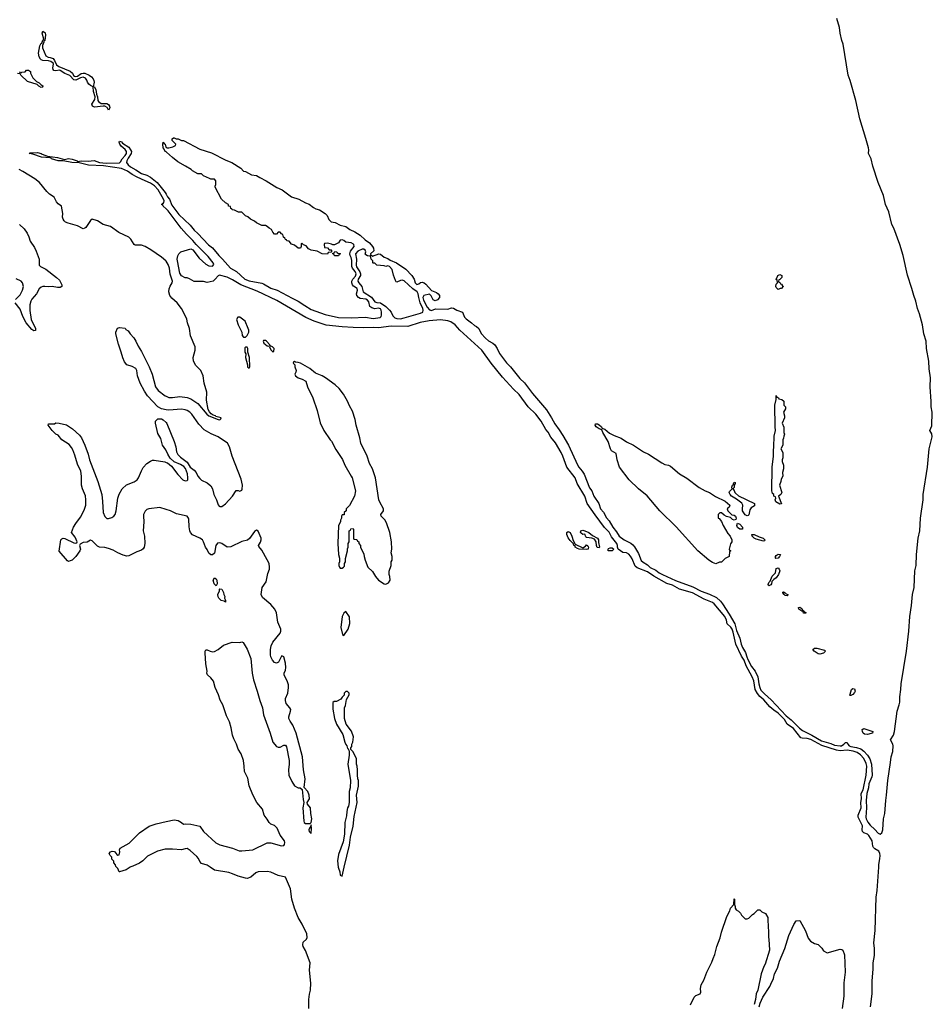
# Model space of a CAD drawing. Header units: inches. Extents: x 2293880 to 2522759, y 823965 to 1006879.
# Tile 268 of 325: x 2418395 to 2428402, y 958496 to 969297. Entities that reach past the tile are written whole.
import ezdxf

# ---------------------------------------------------------------- set-up
doc = ezdxf.new("R2010")
doc.units = ezdxf.units.IN
doc.header["$MEASUREMENT"] = 0
for name, color, linetype in [('C4915', 7, 'Continuous'), ('C4916', 7, 'Continuous'), ('C4925', 7, 'Continuous'), ('C4926', 7, 'Continuous')]:
    doc.layers.add(name, color=color, linetype=linetype)

msp = doc.modelspace()

# ---------------------------------------------------------------- linework, layer by layer
at = {"layer": 'C4915', "color": 5, "elevation": 60}
msp.add_lwpolyline([(2419607, 960000), (2419561, 959970), (2419489, 959949), (2419486, 959950), (2419470, 959986), (2419456, 960000)], dxfattribs=at)
at = {"layer": 'C4916', "color": 5, "elevation": 40}
msp.add_lwpolyline([(2419010, 968673), (2419030, 968678), (2419070, 968706), (2419090, 968712), (2419110, 968710), (2419156, 968690), (2419183, 968670), (2419201, 968650), (2419208, 968630), (2419211, 968610), (2419202, 968562), (2419210, 968565), (2419230, 968532), (2419239, 968479), (2419250, 968450), (2419252, 968412), (2419258, 968398), (2419290, 968379), (2419350, 968376), (2419370, 968366), (2419380, 968350), (2419382, 968330), (2419370, 968306), (2419355, 968335), (2419330, 968348), (2419310, 968350), (2419217, 968337), (2419194, 968350), (2419185, 968370), (2419218, 968422), (2419222, 968450), (2419204, 968510), (2419199, 968559), (2419170, 968574), (2419152, 968590), (2419138, 968610), (2419133, 968633), (2419117, 968657), (2419090, 968665), (2419062, 968658), (2419010, 968633), (2418990, 968639), (2418944, 968684), (2418890, 968705), (2418839, 968739), (2418830, 968742), (2418790, 968736), (2418770, 968739), (2418761, 968750), (2418758, 968770), (2418767, 968810), (2418761, 968821), (2418738, 968838), (2418710, 968846), (2418650, 968848), (2418630, 968855), (2418623, 968863), (2418607, 968890), (2418601, 968930), (2418615, 969010), (2418630, 969038), (2418639, 969041), (2418650, 969074), (2418658, 969082), (2418641, 969150), (2418649, 969171), (2418674, 969154), (2418679, 969130), (2418671, 969070), (2418658, 969062), (2418658, 969050), (2418645, 969015), (2418645, 968990), (2418682, 968902), (2418706, 968886), (2418730, 968883), (2418761, 968870), (2418776, 968850), (2418800, 968800), (2418825, 968785), (2418950, 968732), (2418973, 968710), (2418985, 968686), (2418997, 968677)], close=True, dxfattribs=at)
at = {"layer": 'C4916', "color": 5}
for points, elevation in [([(2418394, 968730), (2418398, 968718), (2418410, 968714), (2418418, 968722), (2418454, 968726), (2418470, 968742), (2418490, 968742), (2418512, 968730), (2418512, 968710), (2418540, 968660), (2418580, 968620), (2418610, 968605), (2418626, 968586), (2418650, 968571), (2418650, 968566), (2418642, 968558), (2418630, 968555), (2418606, 968566), (2418585, 968585), (2418479, 968619), (2418406, 968690), (2418402, 968702), (2418370, 968708)], 40), ([(2420000, 967222), (2419970, 967250), (2419964, 967264), (2419949, 967270), (2419960, 967280), (2419970, 967281), (2419977, 967290), (2419978, 967310), (2419972, 967330), (2419912, 967432), (2419875, 967475), (2419830, 967505), (2419770, 967529), (2419685, 967570), (2419630, 967600), (2419577, 967637), (2419510, 967666), (2419313, 967693), (2419150, 967702), (2419046, 967726), (2418966, 967730), (2418870, 967748), (2418818, 967750), (2418745, 967770), (2418740, 967779), (2418730, 967783), (2418635, 967790), (2418541, 967821), (2418498, 967830), (2418510, 967838), (2418590, 967841), (2418630, 967831), (2418641, 967821), (2418699, 967799), (2418810, 967786), (2418885, 967765), (2418930, 967773), (2418970, 967767), (2419025, 967750), (2419030, 967742), (2419073, 967747), (2419145, 967745), (2419210, 967751), (2419270, 967732), (2419344, 967724), (2419490, 967726), (2419502, 967738), (2419518, 967770), (2419553, 967807), (2419567, 967830), (2419566, 967850), (2419552, 967872), (2419508, 967910), (2419492, 967930), (2419487, 967953), (2419490, 967965), (2419510, 967958), (2419522, 967942), (2419590, 967897), (2419611, 967870), (2419620, 967850), (2419618, 967830), (2419583, 967777), (2419570, 967750), (2419568, 967730), (2419584, 967704), (2419610, 967682), (2419670, 967651), (2419730, 967610), (2419790, 967592), (2419830, 967571), (2419901, 967510), (2419990, 967400), (2420000, 967382)], 40), ([(2420000, 967846), (2419989, 967850), (2419978, 967878), (2419968, 967890), (2419966, 967930), (2419970, 967954), (2419978, 967938), (2419992, 967932), (2419998, 967898), (2420000, 967897)], 40), ([(2420000, 966648), (2419999, 966650), (2419950, 966693), (2419833, 966773), (2419770, 966809), (2419730, 966825), (2419663, 966823), (2419650, 966831), (2419613, 966890), (2419590, 966910), (2419483, 966963), (2419390, 967027), (2419312, 967052), (2419250, 967091), (2419190, 967110), (2419170, 967096), (2419121, 967019), (2419110, 967009), (2419090, 967004), (2419030, 967037), (2418925, 967065), (2418897, 967077), (2418882, 967090), (2418871, 967110), (2418866, 967130), (2418868, 967170), (2418854, 967250), (2418817, 967277), (2418799, 967299), (2418773, 967350), (2418723, 967383), (2418691, 967411), (2418613, 967510), (2418562, 967550), (2418430, 967631), (2418390, 967654)], 60), ([(2418393, 967050), (2418443, 967003), (2418477, 966957), (2418496, 966916), (2418510, 966868), (2418558, 966798), (2418577, 966757), (2418607, 966670), (2418610, 966605), (2418624, 966590), (2418682, 966562), (2418800, 966470), (2418830, 966439), (2418857, 966390), (2418858, 966370), (2418839, 966361), (2418810, 966360), (2418750, 966369), (2418710, 966366), (2418670, 966371), (2418650, 966371), (2418630, 966362), (2418610, 966345), (2418578, 966290), (2418529, 966231), (2418518, 966210), (2418506, 966170), (2418507, 966107), (2418520, 966010), (2418570, 965910), (2418570, 965886), (2418550, 965884), (2418530, 965899), (2418467, 965970), (2418430, 966042), (2418401, 966121), (2418347, 966190)], 60), ([(2418350, 966228), (2418401, 966279), (2418426, 966330), (2418436, 966370), (2418425, 966410), (2418410, 966428), (2418357, 966456)], 60), ([(2420000, 965019), (2419950, 965030), (2419910, 965050), (2419796, 965170), (2419762, 965222), (2419717, 965310), (2419687, 965390), (2419681, 965450), (2419670, 965469), (2419630, 965493), (2419569, 965510), (2419545, 965545), (2419526, 965586), (2419509, 965649), (2419477, 965737), (2419449, 965851), (2419449, 965871), (2419468, 965912), (2419490, 965922), (2419550, 965914), (2419560, 965900), (2419584, 965884), (2419605, 965850), (2419647, 965807), (2419670, 965771), (2419694, 965714), (2419730, 965658), (2419816, 965490), (2419849, 965409), (2419884, 965270), (2419912, 965230), (2419990, 965170), (2420000, 965166)], 60), ([(2420000, 963925), (2419930, 963945), (2419810, 963931), (2419790, 963923), (2419770, 963905), (2419754, 963870), (2419751, 963850), (2419755, 963790), (2419749, 963690), (2419762, 963630), (2419769, 963550), (2419760, 963510), (2419749, 963491), (2419730, 963478), (2419679, 963461), (2419590, 963415), (2419570, 963412), (2419530, 963424), (2419470, 963449), (2419419, 963479), (2419370, 963496), (2419330, 963506), (2419270, 963511), (2419250, 963522), (2419190, 963580), (2419170, 963587), (2419134, 963566), (2419090, 963563), (2419057, 963543), (2419052, 963530), (2419061, 963490), (2419054, 963470), (2419010, 963407), (2418970, 963369), (2418950, 963360), (2418930, 963354), (2418921, 963361), (2418827, 963467), (2418846, 963590), (2418856, 963604), (2418870, 963611), (2418890, 963605), (2418990, 963558), (2419005, 963555), (2419020, 963560), (2419027, 963570), (2419002, 963622), (2418965, 963670), (2418986, 963730), (2419010, 963770), (2419061, 963839), (2419102, 963918), (2419119, 963970), (2419122, 964030), (2419115, 964075), (2419082, 964150), (2419072, 964190), (2419074, 964290), (2419065, 964345), (2419030, 964421), (2419000, 964520), (2418977, 964577), (2418963, 964603), (2418936, 964636), (2418857, 964690), (2418818, 964738), (2418790, 964752), (2418750, 964790), (2418707, 964850), (2418710, 964862), (2418778, 964862), (2418790, 964874), (2418829, 964871), (2418910, 964851), (2418973, 964810), (2419050, 964739), (2419072, 964710), (2419110, 964631), (2419147, 964530), (2419162, 964470), (2419253, 964230), (2419294, 964090), (2419303, 964010), (2419309, 963890), (2419328, 963848), (2419350, 963827), (2419370, 963824), (2419405, 963835), (2419429, 963851), (2419442, 963870), (2419454, 963910), (2419471, 964050), (2419487, 964093), (2419519, 964150), (2419566, 964194), (2419650, 964226), (2419683, 964250), (2419697, 964270), (2419730, 964348), (2419750, 964384), (2419790, 964427), (2419830, 964455), (2419850, 964464), (2419870, 964466), (2419986, 964446), (2420000, 964441)], 60), ([(2420000, 964571), (2419997, 964577), (2419961, 964630), (2419942, 964702), (2419910, 964758), (2419885, 964870), (2419886, 964894), (2419910, 964918), (2419950, 964919), (2419970, 964907), (2420000, 964877)], 60), ([(2419456, 960000), (2419448, 960008), (2419447, 960027), (2419428, 960048), (2419427, 960067), (2419406, 960090), (2419406, 960110), (2419386, 960130), (2419378, 960150), (2419389, 960170), (2419410, 960176), (2419430, 960174), (2419438, 960170), (2419460, 960140), (2419470, 960132), (2419486, 960134), (2419493, 960167), (2419489, 960190), (2419495, 960210), (2419595, 960265), (2419710, 960377), (2419816, 960450), (2419890, 960477), (2420000, 960500)], 60), ([(2420000, 960199), (2419990, 960199), (2419905, 960175), (2419798, 960122), (2419746, 960070), (2419710, 960046), (2419635, 960010), (2419615, 960005), (2419607, 960000)], 60)]:
    msp.add_lwpolyline(points, dxfattribs=dict(at, elevation=elevation))
at = {"layer": 'C4925', "color": 5}
for points, elevation in [([(2421567, 958450), (2421566, 958550), (2421573, 958607), (2421584, 958650), (2421589, 958729), (2421573, 958870), (2421579, 958950), (2421530, 959086), (2421505, 959130), (2421498, 959150), (2421504, 959176), (2421540, 959210), (2421547, 959230), (2421543, 959270), (2421493, 959374), (2421450, 959449), (2421408, 959549), (2421380, 959650), (2421363, 959763), (2421310, 959890), (2421230, 959909), (2421150, 959947), (2421110, 959954), (2421010, 959948), (2420983, 959937), (2420929, 959890), (2420890, 959877), (2420870, 959879), (2420790, 959900), (2420730, 959929), (2420690, 959941), (2420530, 959969), (2420484, 960000)], 60), ([(2421888, 960000), (2421889, 959991), (2421905, 959950), (2421910, 959914), (2421930, 959902), (2421953, 960000)], 60), ([(2427724, 958470), (2427743, 958610), (2427741, 958750), (2427754, 958886), (2427753, 958950), (2427767, 959030), (2427768, 959110), (2427760, 959170), (2427775, 959305), (2427785, 959670), (2427796, 959744), (2427814, 960000)], 40), ([(2425750, 958490), (2425790, 958575), (2425810, 958591), (2425855, 958610), (2425862, 958630), (2425861, 958670), (2425869, 958710), (2425898, 958762), (2425928, 958850), (2425983, 958957), (2426000, 959000), (2426017, 959043), (2426038, 959130), (2426074, 959226), (2426090, 959286), (2426150, 959458), (2426180, 959520), (2426190, 959552), (2426226, 959590), (2426230, 959652), (2426234, 959650), (2426234, 959590), (2426242, 959570), (2426242, 959550), (2426250, 959534), (2426277, 959517), (2426297, 959497), (2426310, 959474), (2426350, 959432), (2426370, 959432), (2426390, 959442), (2426430, 959482), (2426450, 959492), (2426489, 959531), (2426510, 959534), (2426534, 959510), (2426571, 959491), (2426598, 959450), (2426600, 959440), (2426601, 959330), (2426606, 959310), (2426606, 959230), (2426611, 959209), (2426615, 959090), (2426570, 958938), (2426555, 958910), (2426527, 958830), (2426487, 958653), (2426471, 958610), (2426463, 958550), (2426447, 958493)], 40), ([(2426505, 958470), (2426516, 958510), (2426545, 958575), (2426621, 958690), (2426630, 958718), (2426661, 958779), (2426672, 958830), (2426706, 958894), (2426728, 958970), (2426786, 959110), (2426830, 959250), (2426882, 959370), (2426910, 959412), (2426950, 959414), (2427010, 959302), (2427042, 959222), (2427065, 959190), (2427110, 959162), (2427150, 959152), (2427190, 959112), (2427210, 959082), (2427250, 959062), (2427390, 959102), (2427410, 959098), (2427422, 959090), (2427438, 959038), (2427447, 958847), (2427430, 958730), (2427433, 958587), (2427413, 958450)], 40)]:
    msp.add_lwpolyline(points, dxfattribs=dict(at, elevation=elevation))
at = {"layer": 'C4926', "color": 5}
for points, elevation in [([(2420000, 967897), (2420013, 967893), (2420030, 967892), (2420076, 967904), (2420102, 967918), (2420106, 967930), (2420068, 967970), (2420066, 967990), (2420080, 968000), (2420090, 968002), (2420111, 967991), (2420134, 967990), (2420171, 967971), (2420192, 967970), (2420370, 967876), (2420497, 967837), (2420656, 967756), (2420721, 967730), (2420819, 967670), (2420850, 967636), (2420872, 967630), (2420936, 967596), (2420990, 967587), (2421030, 967567), (2421099, 967530), (2421216, 967456), (2421273, 967430), (2421375, 967355), (2421456, 967330), (2421528, 967288), (2421570, 967273), (2421616, 967236), (2421642, 967222), (2421683, 967210), (2421745, 967170), (2421765, 967150), (2421784, 967104), (2421810, 967081), (2421854, 967074), (2421910, 967043), (2421970, 967027), (2422015, 966995), (2422070, 966970), (2422130, 966935), (2422182, 966882), (2422230, 966850), (2422265, 966810), (2422275, 966790), (2422277, 966763), (2422242, 966730), (2422242, 966722), (2422262, 966702), (2422334, 966730), (2422350, 966725), (2422393, 966693), (2422430, 966676), (2422458, 966658), (2422526, 966630), (2422630, 966560), (2422695, 966490), (2422719, 966450), (2422731, 966410), (2422750, 966391), (2422770, 966398), (2422790, 966413), (2422810, 966416), (2422830, 966411), (2422850, 966395), (2422910, 966327), (2422966, 966306), (2422984, 966290), (2422997, 966270), (2422998, 966250), (2422977, 966223), (2422950, 966212), (2422930, 966224), (2422908, 966268), (2422890, 966287), (2422825, 966270), (2422816, 966250), (2422822, 966222), (2422863, 966143), (2422890, 966113), (2422910, 966108), (2422955, 966125), (2423090, 966122), (2423130, 966136), (2423150, 966134), (2423190, 966112), (2423250, 966090), (2423274, 966034), (2423290, 966014), (2423350, 965973), (2423381, 965941), (2423404, 965930), (2423430, 965910), (2423456, 965856), (2423504, 965804), (2423536, 965776), (2423584, 965750), (2423605, 965730), (2423630, 965690), (2423655, 965635), (2423732, 965532), (2423775, 965490), (2423880, 965360), (2423930, 965314), (2424017, 965197), (2424170, 965016), (2424225, 964930), (2424262, 964862), (2424310, 964799), (2424350, 964736), (2424411, 964630), (2424513, 964413), (2424527, 964390), (2424564, 964344), (2424583, 964310), (2424642, 964162), (2424667, 964127), (2424692, 964072), (2424745, 963990), (2424765, 963930), (2424796, 963896), (2424830, 963831), (2424860, 963800), (2424899, 963730), (2424939, 963679), (2424970, 963630), (2425024, 963590), (2425096, 963556), (2425118, 963538), (2425136, 963516), (2425180, 963440), (2425210, 963364), (2425230, 963345), (2425278, 963318), (2425310, 963288), (2425370, 963258), (2425408, 963228), (2425442, 963210), (2425586, 963146), (2425776, 963076), (2425868, 963028), (2425957, 962997), (2426037, 962957), (2426079, 962919), (2426103, 962890), (2426176, 962776), (2426236, 962670), (2426256, 962596), (2426293, 962513), (2426307, 962447), (2426321, 962410), (2426355, 962355), (2426367, 962307), (2426379, 962279), (2426421, 962201), (2426458, 962150), (2426488, 962090), (2426500, 962010), (2426510, 961970), (2426523, 961943), (2426561, 961901), (2426636, 961836), (2426799, 961659), (2426856, 961616), (2426944, 961524), (2426978, 961498), (2427080, 961450), (2427188, 961388), (2427290, 961358), (2427330, 961339), (2427390, 961331), (2427407, 961333), (2427432, 961348), (2427450, 961367), (2427470, 961368), (2427475, 961350), (2427492, 961332), (2427510, 961323), (2427570, 961313), (2427617, 961297), (2427650, 961273), (2427690, 961230), (2427716, 961190), (2427734, 961130), (2427742, 961010), (2427740, 960990), (2427707, 960913), (2427701, 960870), (2427684, 960810), (2427677, 960730), (2427681, 960650), (2427672, 960550), (2427677, 960530), (2427695, 960495), (2427720, 960460), (2427773, 960413), (2427810, 960372), (2427830, 960363), (2427850, 960376), (2427859, 960410), (2427868, 960530), (2427880, 960590), (2427891, 960730), (2427901, 960790), (2427913, 960950), (2427945, 961150), (2427950, 961210), (2427969, 961270), (2427973, 961330), (2427970, 961350), (2427944, 961396), (2427977, 961450), (2427986, 961490), (2428015, 961710), (2428040, 961780), (2428045, 961810), (2428044, 961870), (2428057, 961950), (2428059, 962010), (2428118, 962370), (2428145, 962590), (2428156, 962750), (2428174, 962870), (2428185, 962990), (2428203, 963070), (2428212, 963250), (2428225, 963310), (2428230, 963431), (2428248, 963610), (2428265, 963690), (2428271, 963830), (2428301, 964030), (2428301, 964090), (2428348, 964390), (2428366, 964590), (2428399, 964721), (2428395, 964755), (2428375, 964790), (2428397, 964843), (2428402, 964990), (2428389, 965050), (2428391, 965110), (2428380, 965270), (2428382, 965370), (2428368, 965468), (2428365, 965550), (2428339, 965690), (2428335, 965770), (2428310, 965850), (2428295, 965950), (2428262, 966070), (2428240, 966130), (2428223, 966210), (2428198, 966270), (2428179, 966350), (2428130, 966494), (2428083, 966710), (2428047, 966830), (2427979, 967010), (2427958, 967050), (2427925, 967190), (2427888, 967270), (2427868, 967370), (2427807, 967510), (2427750, 967690), (2427733, 967770), (2427704, 967830), (2427705, 967870), (2427701, 967890), (2427674, 967994), (2427608, 968210), (2427565, 968410), (2427503, 968630), (2427478, 968690), (2427426, 969030), (2427409, 969070), (2427393, 969150), (2427386, 969210), (2427355, 969310)], 40), ([(2420000, 967382), (2420015, 967355), (2420036, 967330), (2420064, 967264), (2420140, 967160), (2420263, 967043), (2420309, 966989), (2420350, 966953), (2420467, 966826), (2420510, 966793), (2420578, 966710), (2420618, 966670), (2420705, 966570), (2420773, 966533), (2420862, 966450), (2420910, 966431), (2421050, 966405), (2421070, 966398), (2421150, 966352), (2421217, 966330), (2421381, 966241), (2421450, 966209), (2421520, 966160), (2421590, 966119), (2421743, 966063), (2421890, 966030), (2422030, 966026), (2422187, 966033), (2422270, 966018), (2422348, 966030), (2422359, 966041), (2422363, 966057), (2422362, 966090), (2422359, 966110), (2422350, 966124), (2422330, 966132), (2422290, 966126), (2422255, 966135), (2422236, 966150), (2422222, 966202), (2422210, 966221), (2422192, 966232), (2422130, 966240), (2422109, 966249), (2422093, 966270), (2422089, 966290), (2422098, 966330), (2422094, 966350), (2422055, 966375), (2422043, 966390), (2422036, 966410), (2422038, 966430), (2422048, 966452), (2422078, 966482), (2422085, 966510), (2422073, 966533), (2422043, 966570), (2422037, 966590), (2422037, 966657), (2422030, 966690), (2422018, 966710), (2422015, 966730), (2422023, 966757), (2422061, 966810), (2422059, 966830), (2422054, 966834), (2422030, 966849), (2421970, 966855), (2421950, 966874), (2421930, 966882), (2421910, 966878), (2421892, 966850), (2421847, 966827), (2421830, 966826), (2421815, 966835), (2421770, 966846), (2421738, 966842), (2421734, 966830), (2421738, 966798), (2421770, 966794), (2421790, 966774), (2421810, 966774), (2421814, 966770), (2421814, 966746), (2421778, 966742), (2421770, 966726), (2421713, 966727), (2421656, 966756), (2421590, 966768), (2421563, 966783), (2421535, 966815), (2421507, 966827), (2421490, 966846), (2421482, 966838), (2421482, 966810), (2421474, 966790), (2421450, 966789), (2421410, 966822), (2421376, 966836), (2421350, 966866), (2421326, 966870), (2421322, 966882), (2421310, 966886), (2421302, 966902), (2421286, 966910), (2421282, 966942), (2421267, 966947), (2421250, 966966), (2421230, 966966), (2421210, 966946), (2421190, 966946), (2421170, 966966), (2421155, 966995), (2421129, 967009), (2421110, 967028), (2421090, 967038), (2421050, 967038), (2420990, 967068), (2420970, 967088), (2420926, 967110), (2420896, 967136), (2420870, 967146), (2420830, 967186), (2420793, 967187), (2420750, 967208), (2420726, 967210), (2420722, 967222), (2420710, 967226), (2420706, 967246), (2420686, 967250), (2420686, 967270), (2420650, 967288), (2420608, 967330), (2420540, 967460), (2420538, 967470), (2420546, 967490), (2420546, 967530), (2420530, 967546), (2420490, 967546), (2420476, 967556), (2420410, 967586), (2420390, 967606), (2420350, 967606), (2420290, 967638), (2420274, 967654), (2420212, 967692), (2420130, 967739), (2420070, 967784), (2420004, 967844), (2420000, 967846)], 40), ([(2427814, 960000), (2427816, 960030), (2427828, 960092), (2427830, 960130), (2427828, 960150), (2427816, 960176), (2427770, 960201), (2427756, 960216), (2427748, 960230), (2427741, 960290), (2427707, 960347), (2427690, 960364), (2427650, 960378), (2427636, 960390), (2427632, 960410), (2427635, 960455), (2427588, 960550), (2427589, 960571), (2427623, 960650), (2427617, 960710), (2427626, 960750), (2427623, 960810), (2427643, 960850), (2427677, 961010), (2427684, 961110), (2427677, 961137), (2427652, 961192), (2427614, 961234), (2427577, 961257), (2427534, 961274), (2427470, 961283), (2427390, 961278), (2427350, 961285), (2427190, 961334), (2427070, 961400), (2427031, 961411), (2426974, 961414), (2426961, 961421), (2426881, 961521), (2426811, 961570), (2426781, 961621), (2426711, 961691), (2426664, 961724), (2426621, 961761), (2426555, 961835), (2426510, 961873), (2426485, 961905), (2426461, 961950), (2426444, 962044), (2426428, 962090), (2426360, 962210), (2426340, 962270), (2426310, 962315), (2426248, 962448), (2426220, 962580), (2426209, 962610), (2426193, 962633), (2426151, 962670), (2426145, 962710), (2426127, 962750), (2426010, 962890), (2425990, 962904), (2425901, 962941), (2425771, 963011), (2425630, 963051), (2425553, 963093), (2425490, 963113), (2425350, 963193), (2425279, 963239), (2425164, 963284), (2425144, 963304), (2425110, 963383), (2425093, 963413), (2425075, 963435), (2425050, 963447), (2425010, 963451), (2424958, 963490), (2424949, 963509), (2424950, 963530), (2424943, 963550), (2424885, 963625), (2424857, 963677), (2424808, 963728), (2424704, 963864), (2424619, 963990), (2424592, 964070), (2424509, 964209), (2424486, 964270), (2424393, 964390), (2424352, 964510), (2424331, 964551), (2424270, 964656), (2424219, 964719), (2424191, 964771), (2424163, 964803), (2424113, 964893), (2424055, 964970), (2423971, 965050), (2423870, 965186), (2423810, 965243), (2423690, 965376), (2423564, 965530), (2423464, 965670), (2423220, 965890), (2423170, 965950), (2423122, 965982), (2423090, 965995), (2423010, 966005), (2422885, 965995), (2422786, 965974), (2422650, 965933), (2422470, 965936), (2422330, 965918), (2422270, 965921), (2422170, 965916), (2422050, 965920), (2421930, 965927), (2421755, 965945), (2421623, 965990), (2421531, 966030), (2421216, 966216), (2420999, 966319), (2420821, 966390), (2420730, 966444), (2420670, 966471), (2420587, 966493), (2420570, 966488), (2420540, 966450), (2420516, 966430), (2420450, 966415), (2420410, 966426), (2420310, 966426), (2420256, 966456), (2420230, 966466), (2420210, 966466), (2420170, 966488), (2420150, 966518), (2420124, 966650), (2420122, 966670), (2420130, 966705), (2420141, 966730), (2420161, 966750), (2420270, 966782), (2420292, 966772), (2420362, 966682), (2420436, 966616), (2420470, 966598), (2420510, 966593), (2420523, 966610), (2420516, 966630), (2420461, 966701), (2420330, 966830), (2420294, 966874), (2420224, 966944), (2420167, 967010), (2420022, 967202), (2420000, 967222)], 40), ([(2420000, 965166), (2420030, 965154), (2420070, 965151), (2420150, 965163), (2420230, 965152), (2420270, 965138), (2420350, 965085), (2420446, 964970), (2420470, 964951), (2420570, 964913), (2420591, 964909), (2420602, 964918), (2420606, 964930), (2420545, 964945), (2420542, 964950), (2420518, 964958), (2420495, 964975), (2420476, 964996), (2420462, 965022), (2420444, 965124), (2420448, 965210), (2420419, 965310), (2420407, 965390), (2420383, 965450), (2420325, 965505), (2420300, 965550), (2420297, 965590), (2420318, 965670), (2420320, 965710), (2420268, 965828), (2420258, 965910), (2420234, 965970), (2420227, 966013), (2420193, 966090), (2420170, 966130), (2420121, 966190), (2420062, 966242), (2420040, 966270), (2420031, 966310), (2420035, 966345), (2420046, 966374), (2420067, 966410), (2420072, 966430), (2420046, 966506), (2420036, 966570), (2420024, 966610), (2420000, 966648)], 60), ([(2420000, 964877), (2420010, 964867), (2420090, 964671), (2420107, 964613), (2420116, 964556), (2420129, 964529), (2420159, 964499), (2420230, 964445), (2420264, 964390), (2420310, 964354), (2420330, 964330), (2420350, 964290), (2420370, 964263), (2420390, 964247), (2420450, 964218), (2420490, 964183), (2420509, 964150), (2420524, 964090), (2420552, 964030), (2420570, 963976), (2420582, 963962), (2420590, 963956), (2420610, 963957), (2420650, 963987), (2420728, 964070), (2420770, 964134), (2420790, 964133), (2420810, 964125), (2420830, 964137), (2420833, 964147), (2420838, 964190), (2420825, 964255), (2420725, 964510), (2420695, 964610), (2420674, 964650), (2420570, 964721), (2420493, 964753), (2420419, 964799), (2420360, 964860), (2420281, 964970), (2420261, 964990), (2420230, 965011), (2420210, 965019), (2420170, 965025), (2420030, 965013), (2420000, 965019)], 60), ([(2420000, 964441), (2420017, 964436), (2420059, 964399), (2420130, 964308), (2420184, 964250), (2420210, 964237), (2420230, 964242), (2420238, 964250), (2420240, 964270), (2420235, 964315), (2420214, 964374), (2420195, 964395), (2420158, 964418), (2420088, 964448), (2420046, 964486), (2420018, 964530), (2420000, 964571)], 60), ([(2420000, 960500), (2420090, 960519), (2420132, 960512), (2420171, 960490), (2420190, 960471), (2420210, 960475), (2420270, 960474), (2420370, 960450), (2420412, 960392), (2420546, 960266), (2420590, 960245), (2420730, 960208), (2420801, 960181), (2420830, 960178), (2420950, 960191), (2421110, 960269), (2421150, 960266), (2421267, 960233), (2421290, 960239), (2421300, 960250), (2421304, 960270), (2421299, 960290), (2421252, 960352), (2421217, 960430), (2421190, 960457), (2421150, 960473), (2421132, 960490), (2421110, 960527), (2421076, 960570), (2421056, 960636), (2420997, 960710), (2420950, 960794), (2420912, 960892), (2420895, 960975), (2420859, 961050), (2420858, 961110), (2420850, 961170), (2420824, 961244), (2420790, 961295), (2420772, 961350), (2420744, 961410), (2420730, 961450), (2420714, 961530), (2420695, 961595), (2420661, 961661), (2420623, 961783), (2420593, 961833), (2420575, 961890), (2420538, 961970), (2420520, 962040), (2420490, 962079), (2420454, 962110), (2420447, 962127), (2420449, 962150), (2420436, 962230), (2420429, 962351), (2420429, 962371), (2420436, 962384), (2420450, 962386), (2420482, 962370), (2420510, 962363), (2420530, 962367), (2420570, 962388), (2420630, 962435), (2420726, 962470), (2420810, 962464), (2420831, 962471), (2420846, 962466), (2420890, 962391), (2420928, 962290), (2420944, 962130), (2420957, 962057), (2421000, 961930), (2421029, 961829), (2421059, 961750), (2421068, 961670), (2421142, 961470), (2421170, 961372), (2421210, 961325), (2421230, 961318), (2421250, 961318), (2421290, 961338), (2421310, 961338), (2421322, 961322), (2421351, 961170), (2421351, 961130), (2421341, 961070), (2421348, 961008), (2421379, 960939), (2421410, 960891), (2421450, 960871), (2421472, 960872), (2421492, 960852), (2421503, 960743), (2421511, 960710), (2421498, 960650), (2421510, 960505), (2421516, 960490), (2421530, 960478), (2421579, 960481), (2421590, 960491), (2421600, 960530), (2421587, 960590), (2421585, 960650), (2421552, 960690), (2421549, 960710), (2421573, 960750), (2421569, 960790), (2421553, 960830), (2421516, 960876), (2421526, 960970), (2421506, 961070), (2421496, 961210), (2421427, 961470), (2421390, 961559), (2421361, 961601), (2421347, 961630), (2421345, 961650), (2421365, 961710), (2421367, 961730), (2421357, 961750), (2421317, 961797), (2421308, 961828), (2421310, 961850), (2421334, 961910), (2421343, 961970), (2421342, 962002), (2421333, 962033), (2421295, 962110), (2421296, 962130), (2421310, 962162), (2421315, 962190), (2421310, 962238), (2421290, 962308), (2421270, 962318), (2421265, 962315), (2421234, 962250), (2421210, 962238), (2421190, 962246), (2421168, 962270), (2421150, 962306), (2421144, 962330), (2421145, 962390), (2421153, 962430), (2421169, 962470), (2421250, 962568), (2421258, 962590), (2421260, 962610), (2421227, 962687), (2421211, 962790), (2421193, 962830), (2421150, 962881), (2421058, 962958), (2421043, 962990), (2421053, 963070), (2421096, 963130), (2421117, 963223), (2421134, 963270), (2421136, 963290), (2421130, 963330), (2421110, 963373), (2421050, 963477), (2421017, 963517), (2421014, 963530), (2421034, 963566), (2421042, 963590), (2421042, 963610), (2421010, 963685), (2420990, 963699), (2420970, 963682), (2420914, 963606), (2420892, 963588), (2420830, 963572), (2420710, 963515), (2420670, 963512), (2420610, 963551), (2420590, 963558), (2420564, 963556), (2420546, 963530), (2420530, 963444), (2420510, 963426), (2420490, 963427), (2420470, 963445), (2420450, 963486), (2420431, 963511), (2420410, 963570), (2420398, 963590), (2420370, 963609), (2420290, 963647), (2420268, 963670), (2420259, 963690), (2420253, 963733), (2420250, 963818), (2420247, 963830), (2420231, 963850), (2420116, 963876), (2420050, 963911), (2420000, 963925)], 60), ([(2421953, 960000), (2422010, 960242), (2422022, 960330), (2422050, 960450), (2422062, 960558), (2422095, 960710), (2422089, 960789), (2422109, 960890), (2422109, 960950), (2422102, 960970), (2422098, 961010), (2422098, 961070), (2422095, 961110), (2422089, 961130), (2422088, 961190), (2422050, 961266), (2422026, 961290), (2422026, 961310), (2422036, 961324), (2422038, 961350), (2422048, 961372), (2422055, 961430), (2422033, 961493), (2421975, 961570), (2421955, 961630), (2421958, 961750), (2421967, 961773), (2421980, 961840), (2422006, 961890), (2422006, 961910), (2421990, 961926), (2421970, 961926), (2421954, 961910), (2421953, 961887), (2421930, 961866), (2421917, 961843), (2421870, 961818), (2421844, 961816), (2421830, 961806), (2421827, 961793), (2421830, 961734), (2421848, 961632), (2421868, 961570), (2421937, 961457), (2421960, 961370), (2421970, 961346), (2421983, 961330), (2421990, 961302), (2421998, 961298), (2422005, 961285), (2422006, 961266), (2422008, 961228), (2421994, 961130), (2422022, 960950), (2422018, 960870), (2422009, 960830), (2422006, 960770), (2422009, 960710), (2422001, 960670), (2421988, 960650), (2421981, 960610), (2421978, 960562), (2421961, 960490), (2421957, 960364), (2421943, 960277), (2421890, 960141), (2421880, 960070), (2421888, 960000)], 60), ([(2420484, 960000), (2420450, 960024), (2420390, 960039), (2420370, 960061), (2420355, 960095), (2420338, 960118), (2420265, 960185), (2420230, 960206), (2420210, 960203), (2420170, 960190), (2420070, 960199), (2420000, 960199)], 60)]:
    msp.add_lwpolyline(points, dxfattribs=dict(at, elevation=elevation))
for points, elevation in [([(2421890, 966734), (2421910, 966734), (2421913, 966727), (2421898, 966722), (2421890, 966706), (2421848, 966708), (2421842, 966722), (2421827, 966727), (2421826, 966734), (2421842, 966738), (2421850, 966754), (2421872, 966752), (2421878, 966738)], 40), ([(2422150, 966780), (2422101, 966759), (2422076, 966730), (2422089, 966670), (2422084, 966604), (2422087, 966587), (2422125, 966530), (2422132, 966510), (2422132, 966490), (2422108, 966452), (2422103, 966430), (2422114, 966410), (2422147, 966370), (2422162, 966310), (2422252, 966252), (2422290, 966203), (2422310, 966195), (2422352, 966192), (2422410, 966149), (2422451, 966111), (2422467, 966090), (2422487, 966047), (2422508, 966028), (2422530, 966020), (2422570, 966016), (2422610, 966025), (2422790, 966077), (2422815, 966090), (2422820, 966110), (2422816, 966130), (2422786, 966190), (2422770, 966250), (2422765, 966290), (2422753, 966313), (2422705, 966345), (2422610, 966432), (2422590, 966438), (2422570, 966437), (2422530, 966418), (2422523, 966423), (2422515, 966435), (2422494, 966494), (2422478, 966558), (2422450, 966588), (2422430, 966598), (2422410, 966588), (2422390, 966598), (2422310, 966606), (2422290, 966626), (2422270, 966626), (2422266, 966630), (2422266, 966650), (2422248, 966670), (2422242, 966702), (2422210, 966708), (2422190, 966718), (2422185, 966725), (2422189, 966750), (2422184, 966770), (2422170, 966778)], 40), ([(2426710, 966338), (2426690, 966358), (2426685, 966370), (2426690, 966394), (2426706, 966410), (2426702, 966442), (2426690, 966446), (2426690, 966454), (2426698, 966462), (2426709, 966491), (2426730, 966502), (2426751, 966491), (2426752, 966470), (2426730, 966446), (2426718, 966442), (2426714, 966430), (2426718, 966418), (2426730, 966414), (2426738, 966398), (2426750, 966394), (2426758, 966378), (2426772, 966370), (2426758, 966362), (2426750, 966348), (2426733, 966347)], 40), ([(2420810, 966035), (2420787, 966033), (2420772, 966010), (2420791, 965951), (2420832, 965870), (2420833, 965833), (2420850, 965814), (2420870, 965814), (2420890, 965834), (2420909, 965870), (2420909, 965890), (2420902, 965910), (2420867, 965990)], 60), ([(2420890, 965706), (2420870, 965706), (2420862, 965698), (2420862, 965690), (2420865, 965650), (2420874, 965630), (2420872, 965590), (2420894, 965510), (2420894, 965490), (2420910, 965474), (2420918, 965490), (2420915, 965590), (2420898, 965650), (2420898, 965690)], 60), ([(2421090, 965779), (2421070, 965778), (2421066, 965770), (2421072, 965750), (2421110, 965718), (2421126, 965714), (2421138, 965718), (2421134, 965710), (2421150, 965674), (2421170, 965654), (2421182, 965658), (2421186, 965690), (2421166, 965710), (2421140, 965720), (2421138, 965730), (2421102, 965770)], 60), ([(2421410, 965546), (2421398, 965542), (2421394, 965530), (2421411, 965511), (2421411, 965490), (2421425, 965450), (2421422, 965430), (2421412, 965410), (2421418, 965390), (2421447, 965367), (2421494, 965354), (2421532, 965330), (2421551, 965270), (2421611, 965150), (2421658, 965010), (2421690, 964874), (2421731, 964790), (2421798, 964690), (2421814, 964674), (2421863, 964583), (2421933, 964473), (2421961, 964410), (2422031, 964290), (2422041, 964270), (2422078, 964130), (2422065, 964070), (2422013, 963967), (2421974, 963930), (2421974, 963910), (2421954, 963890), (2421953, 963867), (2421930, 963866), (2421922, 963850), (2421922, 963830), (2421913, 963807), (2421912, 963788), (2421892, 963750), (2421885, 963550), (2421892, 963432), (2421902, 963390), (2421902, 963350), (2421894, 963330), (2421894, 963310), (2421902, 963290), (2421910, 963282), (2421930, 963282), (2421946, 963290), (2421956, 963304), (2421958, 963330), (2421966, 963350), (2421967, 963387), (2421989, 963470), (2421989, 963491), (2421998, 963510), (2421998, 963550), (2422006, 963570), (2422006, 963690), (2422022, 963698), (2422027, 963713), (2422050, 963714), (2422054, 963710), (2422054, 963610), (2422058, 963598), (2422090, 963594), (2422098, 963578), (2422114, 963570), (2422114, 963550), (2422132, 963530), (2422132, 963510), (2422170, 963434), (2422171, 963410), (2422182, 963370), (2422211, 963290), (2422263, 963243), (2422296, 963190), (2422331, 963150), (2422390, 963107), (2422410, 963105), (2422440, 963120), (2422458, 963150), (2422455, 963190), (2422448, 963210), (2422448, 963248), (2422468, 963310), (2422468, 963350), (2422478, 963370), (2422478, 963410), (2422469, 963450), (2422474, 963490), (2422473, 963570), (2422452, 963670), (2422418, 963778), (2422398, 963810), (2422358, 963850), (2422356, 963870), (2422385, 963910), (2422385, 963930), (2422343, 964003), (2422333, 964030), (2422295, 964270), (2422264, 964370), (2422231, 964430), (2422205, 964510), (2422136, 964650), (2422125, 964710), (2422083, 964850), (2422072, 964912), (2422044, 965004), (2422010, 965061), (2421990, 965113), (2421947, 965190), (2421898, 965250), (2421856, 965290), (2421750, 965370), (2421710, 965392), (2421638, 965418), (2421576, 965470), (2421473, 965530), (2421450, 965538), (2421420, 965540)], 60), ([(2426730, 963982), (2426687, 964007), (2426678, 964030), (2426686, 964050), (2426682, 964062), (2426666, 964070), (2426666, 964090), (2426650, 964098), (2426644, 964130), (2426646, 964390), (2426661, 964510), (2426659, 964570), (2426665, 964610), (2426667, 964730), (2426682, 964790), (2426678, 964830), (2426675, 965070), (2426688, 965132), (2426690, 965174), (2426698, 965158), (2426714, 965150), (2426718, 965138), (2426752, 965132), (2426773, 965113), (2426774, 965070), (2426792, 965050), (2426792, 965030), (2426772, 964990), (2426782, 964950), (2426782, 964930), (2426754, 964870), (2426773, 964827), (2426774, 964770), (2426782, 964750), (2426773, 964727), (2426772, 964708), (2426762, 964690), (2426762, 964630), (2426742, 964590), (2426762, 964550), (2426762, 964490), (2426754, 964470), (2426754, 964450), (2426772, 964410), (2426772, 964370), (2426758, 964330), (2426762, 964290), (2426745, 964255), (2426742, 964230), (2426726, 964190), (2426751, 964110), (2426742, 964090), (2426714, 964070), (2426750, 963986)], 40), ([(2426230, 963806), (2426210, 963816), (2426190, 963837), (2426147, 963847), (2426121, 963861), (2426090, 963888), (2426073, 963887), (2426054, 963870), (2426054, 963830), (2426065, 963825), (2426092, 963792), (2426108, 963748), (2426161, 963661), (2426185, 963630), (2426202, 963590), (2426202, 963570), (2426190, 963546), (2426174, 963490), (2426178, 963478), (2426194, 963470), (2426178, 963462), (2426173, 963407), (2426130, 963388), (2426092, 963348), (2426070, 963348), (2426030, 963329), (2425990, 963343), (2425950, 963370), (2425830, 963471), (2425593, 963733), (2425416, 963910), (2425274, 964074), (2425182, 964150), (2425079, 964250), (2424972, 964390), (2424945, 964470), (2424937, 964537), (2424886, 964566), (2424874, 964590), (2424849, 964669), (2424789, 964770), (2424779, 964799), (2424748, 964810), (2424715, 964830), (2424704, 964850), (2424710, 964862), (2424730, 964865), (2424750, 964854), (2424776, 964830), (2424780, 964820), (2424791, 964811), (2424810, 964805), (2424863, 964763), (2424914, 964734), (2424990, 964706), (2425047, 964667), (2425124, 964630), (2425236, 964556), (2425290, 964530), (2425435, 964435), (2425470, 964418), (2425510, 964409), (2425530, 964398), (2425630, 964317), (2425710, 964269), (2425845, 964165), (2425910, 964128), (2425959, 964110), (2426025, 964065), (2426130, 964015), (2426182, 963970), (2426174, 963950), (2426152, 963930), (2426159, 963910), (2426205, 963865), (2426230, 963861), (2426243, 963850), (2426250, 963830), (2426247, 963813)], 40), ([(2426370, 963855), (2426350, 963864), (2426321, 963910), (2426319, 963930), (2426326, 963970), (2426314, 963994), (2426256, 964036), (2426199, 964070), (2426184, 964090), (2426175, 964110), (2426178, 964122), (2426206, 964150), (2426202, 964170), (2426210, 964192), (2426222, 964198), (2426222, 964210), (2426230, 964222), (2426240, 964220), (2426242, 964210), (2426231, 964190), (2426230, 964166), (2426214, 964150), (2426230, 964134), (2426236, 964110), (2426243, 964103), (2426275, 964075), (2426451, 963990), (2426454, 963966), (2426417, 963943), (2426401, 963919), (2426390, 963866), (2426382, 963858)], 40), ([(2426310, 963708), (2426290, 963710), (2426266, 963726), (2426258, 963750), (2426266, 963774), (2426290, 963764), (2426320, 963730), (2426322, 963710)], 40), ([(2424570, 963505), (2424599, 963521), (2424610, 963536), (2424625, 963525), (2424633, 963510), (2424630, 963495), (2424627, 963490), (2424610, 963485), (2424530, 963488), (2424510, 963495), (2424487, 963510), (2424484, 963524), (2424470, 963530), (2424466, 963546), (2424430, 963584), (2424410, 963614), (2424394, 963650), (2424395, 963670), (2424410, 963682), (2424431, 963671), (2424451, 963631), (2424465, 963585), (2424484, 963544)], 40), ([(2424750, 963505), (2424728, 963508), (2424721, 963530), (2424717, 963570), (2424698, 963598), (2424670, 963609), (2424610, 963617), (2424603, 963623), (2424590, 963655), (2424570, 963649), (2424550, 963663), (2424544, 963670), (2424547, 963690), (2424570, 963698), (2424591, 963690), (2424634, 963670), (2424677, 963637), (2424731, 963611), (2424742, 963590), (2424742, 963562), (2424753, 963510)], 40), ([(2426550, 963576), (2426470, 963599), (2426449, 963609), (2426427, 963630), (2426424, 963650), (2426450, 963648), (2426503, 963623), (2426546, 963610), (2426570, 963588), (2426561, 963579)], 40), ([(2424870, 963470), (2424849, 963470), (2424846, 963490), (2424850, 963496), (2424870, 963504), (2424890, 963504), (2424911, 963490), (2424890, 963472)], 40), ([(2426686, 963386), (2426682, 963390), (2426682, 963410), (2426690, 963421), (2426710, 963434), (2426738, 963430), (2426728, 963410), (2426710, 963389)], 40), ([(2426610, 963087), (2426605, 963090), (2426603, 963103), (2426610, 963123), (2426623, 963137), (2426647, 963193), (2426682, 963230), (2426690, 963278), (2426710, 963283), (2426721, 963270), (2426729, 963250), (2426717, 963210), (2426690, 963173), (2426664, 963156), (2426644, 963136), (2426639, 963110), (2426630, 963096)], 40), ([(2420550, 963086), (2420529, 963109), (2420518, 963150), (2420530, 963174), (2420550, 963162), (2420558, 963150), (2420562, 963110)], 60), ([(2420650, 962906), (2420638, 962918), (2420605, 962925), (2420578, 962950), (2420570, 962966), (2420569, 962991), (2420586, 963030), (2420586, 963050), (2420590, 963054), (2420611, 963051), (2420630, 963014), (2420632, 962990), (2420645, 962970), (2420642, 962950), (2420651, 962930)], 60), ([(2426810, 962977), (2426790, 962981), (2426777, 962990), (2426762, 963010), (2426763, 963017), (2426770, 963019), (2426790, 963011), (2426800, 963000), (2426818, 962990), (2426817, 962983)], 40), ([(2421970, 962806), (2421950, 962786), (2421932, 962750), (2421918, 962630), (2421933, 962553), (2421950, 962542), (2421995, 962610), (2422014, 962674), (2422010, 962746)], 60), ([(2427010, 962787), (2426990, 962788), (2426984, 962804), (2426970, 962807), (2426939, 962830), (2426935, 962850), (2426950, 962853), (2426970, 962838), (2426980, 962820), (2426995, 962810), (2427000, 962800), (2427018, 962790)], 40), ([(2427170, 962336), (2427150, 962340), (2427107, 962370), (2427090, 962390), (2427110, 962402), (2427137, 962403), (2427220, 962380), (2427230, 962370), (2427210, 962347)], 40), ([(2427502, 961882), (2427493, 961890), (2427501, 961899), (2427517, 961950), (2427530, 961962), (2427550, 961955), (2427556, 961930), (2427550, 961918), (2427530, 961896), (2427510, 961883)], 40), ([(2427690, 961455), (2427660, 961460), (2427645, 961470), (2427635, 961490), (2427634, 961510), (2427650, 961522), (2427748, 961490), (2427747, 961470), (2427730, 961466)], 40), ([(2421590, 960466), (2421586, 960450), (2421571, 960430), (2421567, 960410), (2421568, 960390), (2421590, 960371), (2421594, 960430)], 60)]:
    msp.add_lwpolyline(points, close=True, dxfattribs=dict(at, elevation=elevation))

doc.saveas('drawing.dxf')
